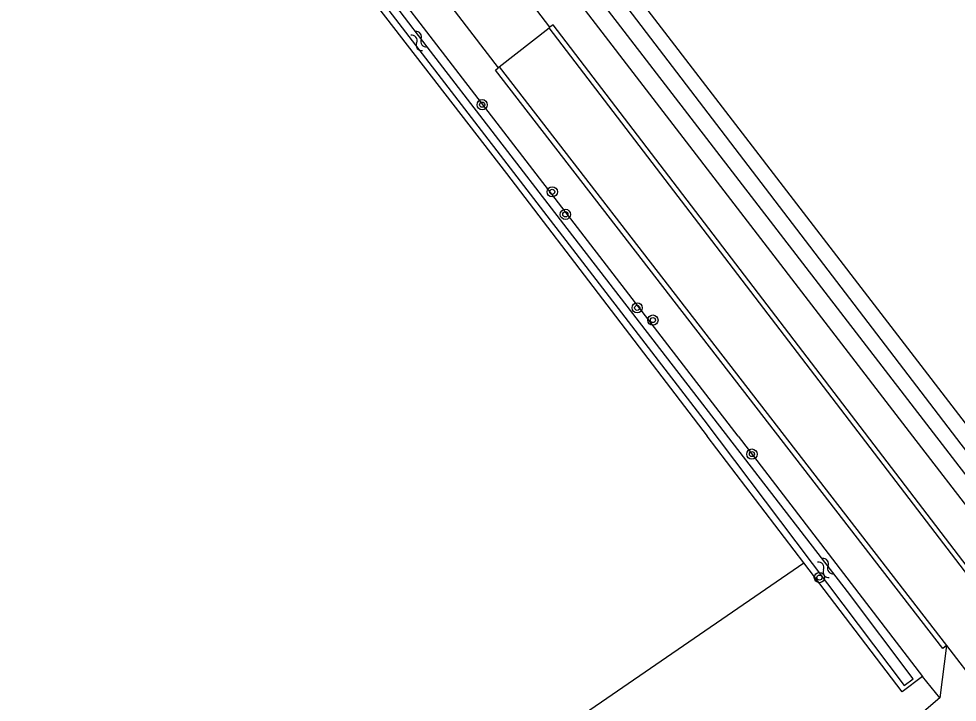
# Model space of a CAD drawing. Extents: x 136000 to 141000, y 400494 to 402006.
# Drawn here: x 136441.6 to 136514.7, y 401479.3 to 401532.5 of the extents above; entities that cross this region are included whole.
import ezdxf

# ---------------------------------------------------------------- set-up
doc = ezdxf.new("R2010")
doc.units = 0
for name, color, linetype in [('gg-knt-bronhoudergrens', 7, 'Continuous'), ('gg-knt-verharding', 7, 'Continuous'), ('gg-kntw-bovenkant insteek waterloop', 7, 'Continuous'), ('gg-kntw-waterlijn', 7, 'Continuous'), ('gt-grn-groengrens', 7, 'Continuous'), ('gt-symb-boom', 7, 'Continuous'), ('gt-symb-watersymbool', 7, 'Continuous')]:
    doc.layers.add(name, color=color, linetype=linetype)

# ---------------------------------------------------------------- blocks, each defined once
blk = doc.blocks.new('gt0-BOOM')
at = {"layer": 'gt-symb-boom'}
for radius in [0.4, 0.2]:
    blk.add_circle((0, 0), radius, dxfattribs=at)
blk = doc.blocks.new('gt0-WA')
at = {"layer": 'gt-symb-watersymbool'}
for centre, start, end in [((-0.323, 0.022), 28.07249, 151.92751), ((0.427, 0.422), 208.07248, 331.92751), ((-0.323, -0.428), 28.07249, 151.92751), ((0.427, -0.028), 208.07248, 331.92751)]:
    blk.add_arc(centre, 0.425, start, end, dxfattribs=at)

msp = doc.modelspace()

# ---------------------------------------------------------------- linework, layer by layer
at = {"layer": 'gg-knt-bronhoudergrens'}
msp.add_lwpolyline([(136287.96, 401342.738), (136288.395, 401343.211), (136395.983, 401416.728), (136502.781, 401490.128)], dxfattribs=at)
at = {"layer": 'gg-knt-verharding'}
for p, q in [((136483.006, 401531.878), (136477.572, 401539.033)), ((136473.474, 401535.885), (136478.973, 401528.72)), ((136479.059, 401528.787), (136482.946, 401531.831)), ((136482.946, 401531.831), (136483.006, 401531.878)), ((136478.973, 401528.72), (136479.059, 401528.787)), ((136479.059, 401528.787), (136513.899, 401483.674)), ((136513.899, 401483.674), (136513.397, 401479.591)), ((136513.899, 401483.674), (136523.151, 401471.622)), ((136513.397, 401479.591), (136511.418, 401477.904))]:
    msp.add_line(p, q, dxfattribs=at)
for points in [[(136571.771, 401416.068), (136556.92, 401435.185), (136517.332, 401486.845), (136482.946, 401531.831)], [(136572.06, 401416.324), (136557.222, 401435.406), (136517.613, 401487.076), (136483.25, 401532.069), (136483.006, 401531.878)], [(136513.899, 401483.674), (136513.608, 401483.449), (136478.751, 401528.546), (136478.973, 401528.72)]]:
    msp.add_lwpolyline(points, dxfattribs=at)
at = {"layer": 'gg-kntw-bovenkant insteek waterloop'}
for p, q in [((136516.172, 401500), (136459.282, 401574.023)), ((136455.207, 401572.924), (136511.25, 401500)), ((136502.781, 401490.128), (136495.245, 401500)), ((136497.67, 401500), (136512.024, 401481.275)), ((136511.25, 401500), (136570.934, 401422.338)), ((136510.452, 401480.079), (136502.781, 401490.128)), ((136512.024, 401481.275), (136510.452, 401480.079))]:
    msp.add_line(p, q, dxfattribs=at)
for points in [[(136497.67, 401500), (136447.164, 401565.667), (136445.893, 401564.088)], [(136445.893, 401564.088), (136479.61, 401520.482), (136495.245, 401500)]]:
    msp.add_lwpolyline(points, dxfattribs=at)
at = {"layer": 'gg-kntw-waterlijn'}
for points in [[(136456.518, 401573.694), (136467.166, 401559.651), (136530.962, 401476.739), (136571.62, 401423.899), (136572.739, 401424.76), (136567.369, 401431.739), (136515.05, 401499.39), (136478.725, 401546.946), (136457.077, 401574.764), (136456.704, 401574.473), (136456.518, 401573.694)], [(136446.659, 401564.145), (136457.434, 401550.128), (136494.989, 401501.268), (136510.614, 401480.558), (136511.308, 401481.082), (136506.178, 401487.882), (136484.082, 401516.53), (136473.431, 401530.349), (136460.809, 401546.907), (136447.223, 401564.729), (136446.659, 401564.145)]]:
    msp.add_lwpolyline(points, dxfattribs=at)
at = {"layer": 'gt-grn-groengrens'}
msp.add_line((136513.397, 401479.591), (136512.024, 401481.275), dxfattribs=at)

# ---------------------------------------------------------------- block references
at = {"layer": 'gt-symb-boom'}
for p in [(136477.722, 401525.845), (136483.187, 401519.051), (136484.205, 401517.295), (136489.8, 401510.005), (136491.027, 401509.05), (136504.003, 401488.976)]:
    msp.add_blockref('gt0-BOOM', p, dxfattribs=at)
at = {"layer": 'gt-symb-boom', "rotation": 90}
msp.add_blockref('gt0-BOOM', (136498.744, 401498.606), dxfattribs=at)
at = {"layer": 'gt-symb-watersymbool'}
for p, rotation in [((136472.766, 401530.849), -52.39646300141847), ((136504.466, 401489.766), -52.5571636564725)]:
    msp.add_blockref('gt0-WA', p, dxfattribs=dict(at, rotation=rotation))

doc.saveas('drawing.dxf')
